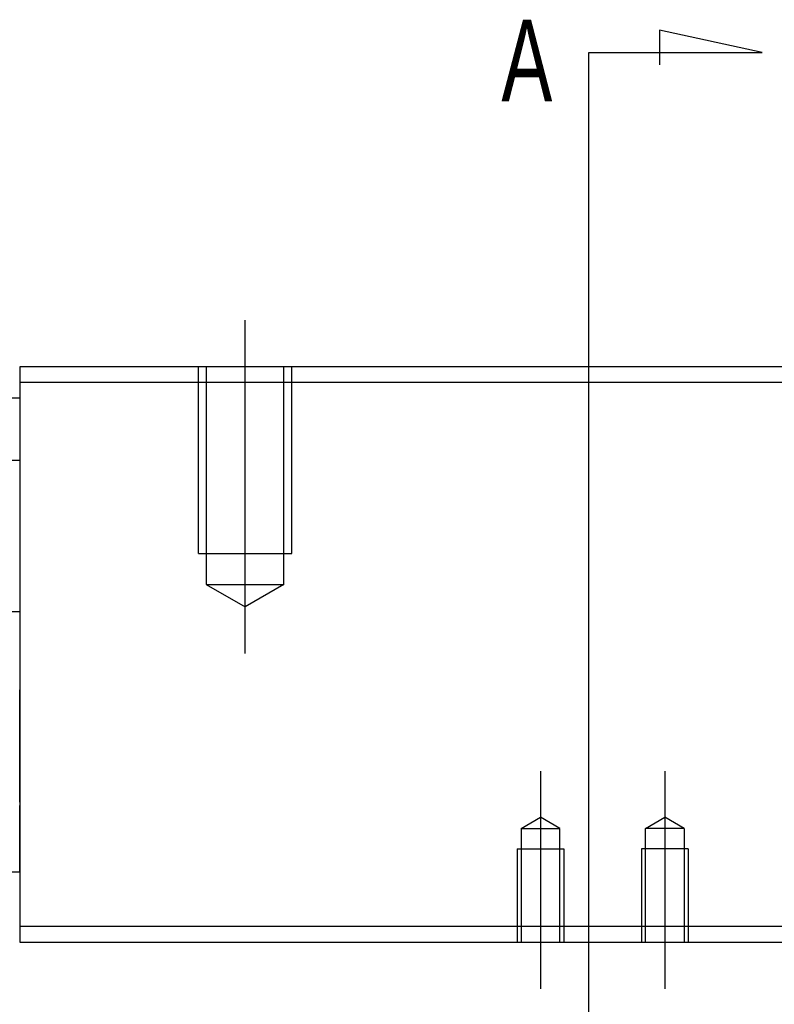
# Model space of a CAD drawing. Header units: millimetres. Extents: x -2774 to 3135, y -1571 to 860.
# Tile 622 of 625: x -642 to -594, y 119 to 182. Entities that reach past the tile are written whole.
import ezdxf
from ezdxf.lldxf.tags import DXFTag

# ---------------------------------------------------------------- set-up
doc = ezdxf.new("R2010")
doc.units = ezdxf.units.MM
doc.layers.get('0').update_dxf_attribs({"linetype": 'CONTINUOUS'})
doc.styles.add('CHN', font='txt')
tags = doc.linetypes.add('DASHED', pattern=[25.72, 12.86, -12.86]).pattern_tags.tags
tags[6:7] = [DXFTag(74, 4), DXFTag(75, 0), DXFTag(340, '0'), DXFTag(46, 0.0), DXFTag(50, 0.0), DXFTag(44, 0.0), DXFTag(45, 0.0)]
tags[4:5] = [DXFTag(74, 4), DXFTag(75, 0), DXFTag(340, '0'), DXFTag(46, 0.0), DXFTag(50, 0.0), DXFTag(44, 0.0), DXFTag(45, 0.0)]

msp = doc.modelspace()

# ---------------------------------------------------------------- linework, layer by layer
at = {"color": 0}
for p, q in [((-594.692, 180.085), (-601.28, 181.518)), ((-601.28, 181.518), (-601.28, 179.289)), ((-605.84, 180.085), (-594.692, 180.085)), ((-605.84, 177.448), (-605.84, 180.085)), ((-605.84, 86.961), (-605.84, 177.448))]:
    msp.add_line(p, q, dxfattribs=at)
at = {"color": 0, "ltscale": 0.2}
for p, q in [((-627.945, 141.437), (-627.945, 162.88)), ((-608.945, 133.88), (-608.945, 119.88)), ((-600.945, 133.88), (-600.945, 119.88))]:
    msp.add_line(p, q, dxfattribs=at)
at = {"color": 0, "linetype": 'Continuous'}
for p, q in [((-642.445, 159.88), (-642.445, 158.88)), ((-567.445, 159.88), (-642.445, 159.88)), ((-642.445, 158.88), (-567.445, 158.88)), ((-642.445, 158.88), (-642.445, 123.88)), ((-761.445, 157.88), (-642.445, 157.88)), ((-761.445, 153.88), (-642.445, 153.88)), ((-642.445, 144.11), (-761.445, 144.11)), ((-642.445, 138.53), (-642.445, 139.099)), ((-642.445, 131.875), (-642.445, 138.53)), ((-642.445, 131.875), (-642.445, 131.654)), ((-642.445, 127.38), (-642.445, 131.654)), ((-642.445, 127.38), (-748.445, 127.38)), ((-567.445, 123.88), (-642.445, 123.88)), ((-642.445, 123.88), (-642.445, 122.88)), ((-642.445, 122.88), (-567.445, 122.88))]:
    msp.add_line(p, q, dxfattribs=at)
at = {"color": 0, "linetype": 'DASHED', "ltscale": 0.3}
for p, q in [((-630.945, 147.88), (-630.945, 159.88)), ((-630.445, 159.88), (-630.445, 145.88)), ((-625.445, 145.88), (-625.445, 159.88)), ((-624.945, 147.88), (-624.945, 159.88)), ((-630.945, 147.88), (-624.945, 147.88)), ((-630.445, 145.88), (-625.445, 145.88)), ((-630.445, 145.88), (-627.945, 144.437)), ((-625.445, 145.88), (-627.945, 144.437))]:
    msp.add_line(p, q, dxfattribs=at)
at = {"color": 0, "linetype": 'DASHED', "ltscale": 0.1}
for p, q in [((-610.195, 130.192), (-608.945, 130.914)), ((-607.695, 130.192), (-608.945, 130.914)), ((-602.195, 130.192), (-600.945, 130.914)), ((-599.695, 130.192), (-600.945, 130.914)), ((-610.195, 130.192), (-610.195, 122.88)), ((-610.195, 130.192), (-607.695, 130.192)), ((-607.695, 122.88), (-607.695, 130.192)), ((-602.195, 122.88), (-602.195, 130.192)), ((-599.695, 130.192), (-602.195, 130.192)), ((-599.695, 130.192), (-599.695, 122.88)), ((-610.445, 128.88), (-607.445, 128.88)), ((-610.445, 128.88), (-610.445, 122.88)), ((-607.445, 128.88), (-607.445, 122.88)), ((-599.445, 128.88), (-602.445, 128.88)), ((-602.445, 128.88), (-602.445, 122.88)), ((-599.445, 128.88), (-599.445, 122.88))]:
    msp.add_line(p, q, dxfattribs=at)

# ---------------------------------------------------------------- texts
at = {"color": 0, "style": 'CHN', "width": 0.7}
msp.add_text('A', height=5.25, dxfattribs=at).set_placement((-611.461, 176.949))

doc.saveas('drawing.dxf')
